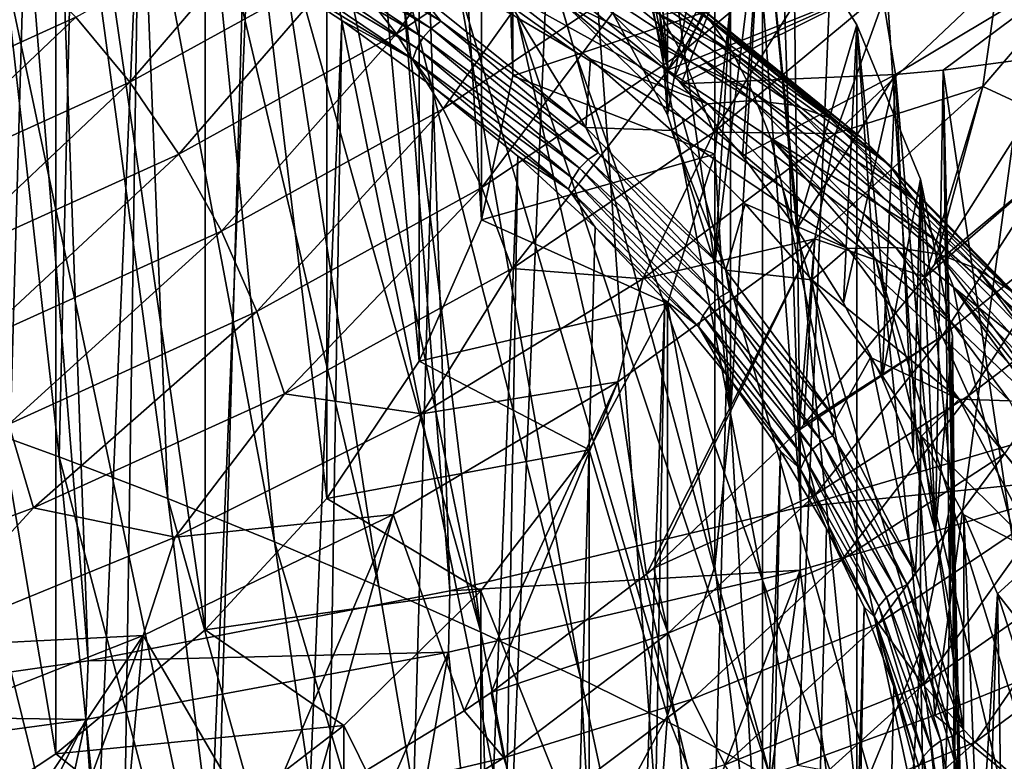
# Model space of a CAD drawing. Header units: metres. Extents: x -109 to 109, y -78 to 121.
# Tile 1038 of 1056: x 85.66 to 89.8, y -11.5 to -8.38. Entities that reach past the tile are written whole.
import ezdxf

# ---------------------------------------------------------------- set-up
doc = ezdxf.new("R2010")
doc.units = ezdxf.units.M
doc.layers.add('solid_508554_SW0001', color=7, linetype='CONTINUOUS')

msp = doc.modelspace()

# ---------------------------------------------------------------- linework, layer by layer
at = {"layer": 'solid_508554_SW0001'}
for points in [[(90.362732, -10.015727, -17.71703), (89.196869, 26.766157, -36.586704), (89.88591, 27.026291, -36.150749)], [(90.362732, -10.015727, -17.71703), (88.484703, 26.521063, -36.992531), (89.196869, 26.766157, -36.586704)], [(88.945717, -10.432132, -18.437248), (87.751541, 26.291716, -37.367058), (88.484703, 26.521063, -36.992531)], [(90.362732, -10.015727, -17.71703), (88.945717, -10.432132, -18.437248), (88.484703, 26.521063, -36.992531)], [(88.945717, -10.432132, -18.437248), (86.228249, 25.882233, -38.018974), (87.751541, 26.291716, -37.367058)], [(87.468735, -10.78548, -19.036554), (84.637512, 25.541044, -38.537006), (86.228249, 25.882233, -38.018974)], [(88.945717, -10.432132, -18.437248), (87.468735, -10.78548, -19.036554), (86.228249, 25.882233, -38.018974)], [(85.946709, -11.078616, -19.508739), (82.994003, 25.270775, -38.917351), (84.637512, 25.541044, -38.537006)], [(87.468735, -10.78548, -19.036554), (85.946709, -11.078616, -19.508739), (84.637512, 25.541044, -38.537006)], [(85.946709, -11.078616, -19.508739), (84.380135, -11.303519, -19.861017), (82.994003, 25.270775, -38.917351)], [(87.733498, -8.618368, 4.272549), (87.733498, -3.76863, 1.472542), (87.601799, -4.374115, 0.42381)], [(87.733498, -8.00932, 5.327451), (87.733498, -3.76863, 1.472542), (87.733498, -8.618368, 4.272549)], [(87.601799, -9.223849, 3.223825), (87.601799, -4.374115, 0.42381), (87.339943, -4.968932, -0.606443)], [(87.733498, -8.618368, 4.272549), (87.601799, -4.374115, 0.42381), (87.601799, -9.223849, 3.223825)], [(87.339943, -9.818671, 2.193563), (87.339943, -4.968932, -0.606443), (86.951004, -5.546107, -1.60614)], [(87.601799, -9.223849, 3.223825), (87.339943, -4.968932, -0.606443), (87.339943, -9.818671, 2.193563)], [(86.950996, -10.395864, 1.193836), (86.951004, -5.546107, -1.60614), (86.439529, -6.098874, -2.56356)], [(87.339943, -9.818671, 2.193563), (86.951004, -5.546107, -1.60614), (86.950996, -10.395864, 1.193836)], [(89.509636, -11.307699, -12.922937), (90.289253, -5.574154, -15.966298), (89.159821, -6.011379, -16.723593)], [(89.509636, -11.307699, -12.922937), (90.06501, -11.083318, -12.530586), (90.289253, -5.574154, -15.966298)], [(88.933228, -11.517775, -13.2921), (89.159821, -6.011379, -16.723593), (87.951691, -6.392482, -17.383682)], [(88.933228, -11.517775, -13.2921), (89.509636, -11.307699, -12.922937), (89.159821, -6.011379, -16.723593)], [(86.439507, -10.948645, 0.236391), (86.439529, -6.098874, -2.56356), (85.811531, -6.620752, -3.467479)], [(86.950996, -10.395864, 1.193836), (86.439529, -6.098874, -2.56356), (86.439507, -10.948645, 0.236391)], [(87.72242, -11.893167, -13.957687), (87.951691, -6.392482, -17.383682), (86.675911, -6.713969, -17.940514)], [(87.72242, -11.893167, -13.957687), (88.336937, -11.713114, -13.637341), (87.951691, -6.392482, -17.383682)], [(88.336937, -11.713114, -13.637341), (88.933228, -11.517775, -13.2921), (87.951691, -6.392482, -17.383682)], [(85.811493, -11.470529, -0.667538), (85.811531, -6.620752, -3.467479), (85.074364, -7.105623, -4.3073)], [(86.439507, -10.948645, 0.236391), (85.811531, -6.620752, -3.467479), (85.811493, -11.470529, -0.667538)], [(86.449493, -12.204841, -14.518901), (86.675911, -6.713969, -17.940514), (85.344147, -6.972883, -18.388968)], [(86.449493, -12.204841, -14.518901), (87.72242, -11.893167, -13.957687), (86.675911, -6.713969, -17.940514)], [(85.121147, -12.45188, -14.973509), (86.449493, -12.204841, -14.518901), (85.344147, -6.972883, -18.388968)], [(88.055305, -8.168576, 9.051612), (88.384468, -7.050728, 6.987781), (88.384468, -8.782779, 7.987781)], [(88.384468, -8.782779, 7.987781), (88.384468, -7.050728, 6.987781), (88.583435, -7.678792, 5.899942)], [(85.811493, -11.470529, -0.667538), (85.074364, -7.105623, -4.3073), (85.07431, -11.955398, -1.507357)], [(88.055305, -8.168576, 9.051612), (88.384468, -8.782779, 7.987781), (88.261208, -7.161282, 10.796297)], [(88.261208, -7.161282, 10.796297), (88.387718, -8.593019, 11.316454), (88.087631, -8.289738, 11.841753)], [(88.784538, -7.771027, 9.740186), (88.387718, -8.593019, 11.316454), (88.261208, -7.161282, 10.796297)], [(88.583435, -9.410843, 6.899942), (88.784538, -7.771027, 9.740186), (88.261208, -7.161282, 10.796297)], [(88.384468, -8.782779, 7.987781), (88.583435, -9.410843, 6.899942), (88.261208, -7.161282, 10.796297)], [(85.500076, -7.334085, 18.090668), (85.357201, -10.05145, 20.447479), (85.824455, -10.221189, 20.153482)], [(85.887428, -7.484349, 17.830404), (85.500076, -7.334085, 18.090668), (85.824455, -10.221189, 20.153482)], [(84.754463, -40.392738, 33.906487), (85.196434, -7.376012, 15.411067), (85.689995, -7.610198, 15.005445)], [(85.887428, -7.484349, 17.830404), (85.824455, -10.221189, 20.153482), (86.282318, -10.397145, 19.848774)], [(86.171692, -7.601287, 17.627861), (85.887428, -7.484349, 17.830404), (86.282318, -10.397145, 19.848774)], [(84.754463, -40.392738, 33.906487), (85.689995, -7.610198, 15.005445), (86.158371, -7.856979, 14.578008)], [(86.171692, -7.601287, 17.627861), (86.282318, -10.397145, 19.848774), (86.730629, -10.579025, 19.533756)], [(86.450394, -7.721796, 17.419134), (86.171692, -7.601287, 17.627861), (86.730629, -10.579025, 19.533756)], [(87.244255, -8.442574, -5.307348), (87.019188, -8.151221, -5.262272), (87.814705, -7.614906, -4.333348)], [(88.056793, -7.894783, -4.358548), (87.244255, -8.442574, -5.307348), (87.814705, -7.614906, -4.333348)], [(88.443542, -8.522182, -4.294709), (88.26796, -8.199444, -4.345573), (88.98201, -7.603782, -3.313855)], [(89.168243, -7.917633, -3.247598), (88.443542, -8.522182, -4.294709), (88.98201, -7.603782, -3.313855)], [(88.087631, -8.289738, 11.841753), (88.387718, -8.593019, 11.316454), (88.140175, -7.665166, 12.923543)], [(88.387718, -8.593019, 11.316454), (88.242966, -7.894766, 12.525865), (88.140175, -7.665166, 12.923543)], [(88.384468, -8.782779, 7.987781), (88.583435, -7.678792, 5.899942), (88.583435, -9.410843, 6.899942)], [(88.583435, -9.410843, 6.899942), (88.583435, -7.678792, 5.899942), (88.650002, -8.313844, 4.8)], [(86.450394, -7.721796, 17.419134), (86.730629, -10.579025, 19.533756), (87.169632, -10.766415, 19.208908)], [(86.723343, -7.845815, 17.204327), (86.450394, -7.721796, 17.419134), (87.169632, -10.766415, 19.208908)], [(86.964134, -7.785001, 16.816069), (87.753967, -8.375522, 16.286846), (87.995354, -8.515988, 16.04369)], [(86.964134, -7.785001, 16.816069), (87.995354, -8.515988, 16.04369), (87.932831, -8.306682, 15.907511)], [(88.784538, -7.771027, 9.740186), (88.414993, -8.622641, 11.26508), (88.387718, -8.593019, 11.316454)], [(88.784538, -7.771027, 9.740186), (88.441971, -8.652273, 11.213543), (88.414993, -8.622641, 11.26508)], [(88.784538, -7.771027, 9.740186), (88.700386, -8.955366, 10.679235), (88.441971, -8.652273, 11.213543)], [(88.583435, -9.410843, 6.899942), (88.650002, -10.045895, 5.8), (88.784538, -7.771027, 9.740186)], [(88.650002, -10.045895, 5.8), (88.784538, -12.320762, 1.859814), (88.784538, -7.771027, 9.740186)], [(88.784538, -7.771027, 9.740186), (88.928673, -9.262515, 10.127974), (88.700386, -8.955366, 10.679235)], [(89.181816, -8.404135, 8.643612), (88.928673, -9.262515, 10.127974), (88.784538, -7.771027, 9.740186)], [(89.181816, -11.687654, 2.956388), (89.181816, -8.404135, 8.643612), (88.784538, -7.771027, 9.740186)], [(88.784538, -12.320762, 1.859814), (89.181816, -11.687654, 2.956388), (88.784538, -7.771027, 9.740186)], [(85.667511, -40.849262, 33.115765), (84.754463, -40.392738, 33.906487), (86.158371, -7.856979, 14.578008)], [(85.667511, -40.849262, 33.115765), (86.158371, -7.856979, 14.578008), (86.600273, -8.115678, 14.129928)], [(86.624687, -7.903095, 14.157392), (86.661674, -7.871005, 14.17392), (87.430153, -8.389092, 13.276566)], [(87.430153, -8.389092, 13.276566), (86.661674, -7.871005, 14.17392), (87.334198, -8.267719, 13.473566)], [(86.723343, -7.845815, 17.204327), (87.169632, -10.766415, 19.208908), (87.599495, -10.958807, 18.874725)], [(86.990364, -7.973273, 16.983562), (86.723343, -7.845815, 17.204327), (87.599495, -10.958807, 18.874725)], [(86.12236, -8.645967, -6.119197), (85.894707, -8.37264, -6.014125), (86.770309, -7.8896, -5.177475)], [(87.019188, -8.151221, -5.262272), (86.12236, -8.645967, -6.119197), (86.770309, -7.8896, -5.177475)], [(86.592796, -7.943147, 14.150297), (86.624687, -7.903095, 14.157392), (87.390366, -8.419296, 13.263305)], [(87.390366, -8.419296, 13.263305), (86.624687, -7.903095, 14.157392), (87.430153, -8.389092, 13.276566)], [(87.440575, -8.757243, -5.311709), (87.244255, -8.442574, -5.307348), (88.056793, -7.894783, -4.358548)], [(88.26796, -8.199444, -4.345573), (87.440575, -8.757243, -5.311709), (88.056793, -7.894783, -4.358548)], [(88.387718, -8.593019, 11.316454), (88.318687, -8.126889, 12.123815), (88.242966, -7.894766, 12.525865)], [(86.568138, -7.988484, 14.153109), (86.592796, -7.943147, 14.150297), (87.356064, -8.457723, 13.259026)], [(87.356064, -8.457723, 13.259026), (86.592796, -7.943147, 14.150297), (87.390366, -8.419296, 13.263305)], [(87.773712, -7.93848, 15.58524), (88.656601, -8.518351, 14.587869), (88.559753, -8.379763, 14.433423)], [(87.854538, -8.101727, 15.744314), (88.656601, -8.518351, 14.587869), (87.773712, -7.93848, 15.58524)], [(89.168243, -7.917633, -3.247598), (88.579674, -8.855894, -4.207076), (88.443542, -8.522182, -4.294709)], [(89.168243, -7.917633, -3.247598), (89.312645, -8.244453, -3.14803), (88.579674, -8.855894, -4.207076)], [(86.552361, -8.036081, 14.165639), (86.568138, -7.988484, 14.153109), (87.329544, -8.501803, 13.264014)], [(87.329544, -8.501803, 13.264014), (86.568138, -7.988484, 14.153109), (87.356064, -8.457723, 13.259026)], [(87.251259, -8.104095, 16.756971), (86.990364, -7.973273, 16.983562), (87.599495, -10.958807, 18.874725)], [(89.710907, -8.663508, -2.441415), (90.286095, -7.991135, -1.276831), (89.920357, -8.760181, -1.949263)], [(89.775597, -8.212955, -2.386713), (90.286095, -7.991135, -1.276831), (89.710907, -8.663508, -2.441415)], [(87.312576, -8.548595, 13.277938), (86.600273, -8.115678, 14.129928), (86.552361, -8.036081, 14.165639)], [(87.312576, -8.548595, 13.277938), (86.552361, -8.036081, 14.165639), (87.329544, -8.501803, 13.264014)], [(87.733498, -8.00932, 5.327451), (87.733498, -8.618368, 4.272549), (88.650002, -8.313844, 4.8)], [(90.239891, -8.075709, 11.855446), (89.282784, -8.234125, 11.852221), (89.343323, -8.613242, 11.19101)], [(89.543991, -8.594992, 11.180472), (90.239891, -8.075709, 11.855446), (89.343323, -8.613242, 11.19101)], [(89.543991, -8.594992, 11.180472), (90.303658, -8.493752, 11.122022), (90.239891, -8.075709, 11.855446)], [(85.667511, -40.849262, 33.115765), (86.600273, -8.115678, 14.129928), (87.014488, -8.385587, 13.662433)], [(87.312576, -8.548595, 13.277938), (87.014488, -8.385587, 13.662433), (86.600273, -8.115678, 14.129928)], [(87.251259, -8.104095, 16.756971), (87.599495, -10.958807, 18.874725), (88.020226, -11.155546, 18.531723)], [(87.505852, -8.238204, 16.524689), (87.251259, -8.104095, 16.756971), (88.020226, -11.155546, 18.531723)], [(87.854538, -8.101727, 15.744314), (88.742325, -8.685828, 14.739717), (88.656601, -8.518351, 14.587869)], [(87.928497, -8.294032, 15.898321), (88.742325, -8.685828, 14.739717), (87.854538, -8.101727, 15.744314)], [(85.894707, -8.37264, -6.014125), (84.928627, -8.810442, -6.77242), (85.650284, -8.133941, -5.869705)], [(86.328247, -8.947905, -6.182608), (86.12236, -8.645967, -6.119197), (87.019188, -8.151221, -5.262272)], [(87.244255, -8.442574, -5.307348), (86.328247, -8.947905, -6.182608), (87.019188, -8.151221, -5.262272)], [(87.845352, -8.160613, 13.677484), (88.5522, -8.736725, 12.682305), (87.687424, -8.257476, 13.491309)], [(88.024551, -8.137119, 13.821754), (88.744225, -8.722638, 12.810323), (87.845352, -8.160613, 13.677484)], [(88.744225, -8.722638, 12.810323), (88.5522, -8.736725, 12.682305), (87.845352, -8.160613, 13.677484)], [(88.915268, -8.742506, 12.944874), (88.744225, -8.722638, 12.810323), (88.024551, -8.137119, 13.821754)], [(88.183975, -8.148583, 13.97082), (88.915268, -8.742506, 12.944874), (88.024551, -8.137119, 13.821754)], [(89.066841, -8.795071, 13.084549), (88.915268, -8.742506, 12.944874), (88.183975, -8.148583, 13.97082)], [(88.325226, -8.1937, 14.12336), (89.066841, -8.795071, 13.084549), (88.183975, -8.148583, 13.97082)], [(88.387718, -8.593019, 11.316454), (88.366989, -8.360124, 11.719842), (88.318687, -8.126889, 12.123815)], [(87.603813, -9.088305, -5.275261), (87.440575, -8.757243, -5.311709), (88.26796, -8.199444, -4.345573)], [(88.443542, -8.522182, -4.294709), (87.603813, -9.088305, -5.275261), (88.26796, -8.199444, -4.345573)], [(89.200447, -8.879079, 13.22794), (89.066841, -8.795071, 13.084549), (88.325226, -8.1937, 14.12336)], [(88.449913, -8.271169, 14.278048), (89.200447, -8.879079, 13.22794), (88.325226, -8.1937, 14.12336)], [(87.505852, -8.238204, 16.524689), (88.020226, -11.155546, 18.531723), (88.429375, -11.357633, 18.178881)], [(87.753967, -8.375522, 16.286846), (87.505852, -8.238204, 16.524689), (88.429375, -11.357633, 18.178881)], [(89.282784, -8.234125, 11.852221), (88.366989, -8.360124, 11.719842), (88.387718, -8.593019, 11.316454)], [(88.414993, -8.622641, 11.26508), (89.282784, -8.234125, 11.852221), (88.387718, -8.593019, 11.316454)], [(88.414993, -8.622641, 11.26508), (88.441971, -8.652273, 11.213543), (89.282784, -8.234125, 11.852221)], [(88.441971, -8.652273, 11.213543), (89.343323, -8.613242, 11.19101), (89.282784, -8.234125, 11.852221)], [(89.775597, -8.212955, -2.386713), (89.710907, -8.663508, -2.441415), (89.091209, -8.861682, -3.51034)], [(89.775597, -8.212955, -2.386713), (89.091209, -8.861682, -3.51034), (89.312645, -8.244453, -3.14803)], [(88.041237, -8.835415, 12.490289), (87.334198, -8.267719, 13.473566), (87.687424, -8.257476, 13.491309)], [(87.430153, -8.389092, 13.276566), (87.334198, -8.267719, 13.473566), (88.041237, -8.835415, 12.490289)], [(88.041237, -8.835415, 12.490289), (87.687424, -8.257476, 13.491309), (88.060402, -8.548942, 12.986475)], [(88.5522, -8.736725, 12.682305), (88.060402, -8.548942, 12.986475), (87.687424, -8.257476, 13.491309)], [(89.317711, -8.993354, 13.373502), (89.200447, -8.879079, 13.22794), (88.449913, -8.271169, 14.278048)], [(88.559753, -8.379763, 14.433423), (89.317711, -8.993354, 13.373502), (88.449913, -8.271169, 14.278048)], [(89.091209, -8.861682, -3.51034), (88.579674, -8.855894, -4.207076), (89.312645, -8.244453, -3.14803)], [(87.733498, -8.618368, 4.272549), (88.583435, -8.948895, 3.700058), (88.650002, -8.313844, 4.8)], [(87.928497, -8.294032, 15.898321), (87.995354, -8.515988, 16.04369), (88.44696, -8.795932, 15.557626)], [(87.932831, -8.306682, 15.907511), (87.995354, -8.515988, 16.04369), (87.928497, -8.294032, 15.898321)], [(87.928497, -8.294032, 15.898321), (88.44696, -8.795932, 15.557626), (88.868477, -9.087852, 15.052193)], [(87.928497, -8.294032, 15.898321), (88.868477, -9.087852, 15.052193), (88.81871, -8.881029, 14.887407)], [(87.928497, -8.294032, 15.898321), (88.81871, -8.881029, 14.887407), (88.742325, -8.685828, 14.739717)], [(88.650002, -10.045895, 5.8), (88.650002, -8.313844, 4.8), (88.583435, -8.948895, 3.700058)], [(88.583435, -9.410843, 6.899942), (88.650002, -8.313844, 4.8), (88.650002, -10.045895, 5.8)], [(85.132874, -9.094378, -6.895868), (84.928627, -8.810442, -6.77242), (85.894707, -8.37264, -6.014125)], [(86.12236, -8.645967, -6.119197), (85.132874, -9.094378, -6.895868), (85.894707, -8.37264, -6.014125)], [(86.480118, -41.351006, 32.246723), (85.667511, -40.849262, 33.115765), (87.014488, -8.385587, 13.662433)], [(86.480118, -41.351006, 32.246723), (87.014488, -8.385587, 13.662433), (87.399879, -8.665964, 13.176805)], [(87.312576, -8.548595, 13.277938), (87.399879, -8.665964, 13.176805), (87.014488, -8.385587, 13.662433)], [(87.390366, -8.419296, 13.263305), (87.430153, -8.389092, 13.276566), (88.093376, -8.942348, 12.318299)], [(88.093376, -8.942348, 12.318299), (87.430153, -8.389092, 13.276566), (88.041237, -8.835415, 12.490289)], [(87.753967, -8.375522, 16.286846), (88.817947, -11.570099, 17.810654), (87.995354, -8.515988, 16.04369)], [(87.753967, -8.375522, 16.286846), (88.429375, -11.357633, 18.178881), (88.817947, -11.570099, 17.810654)], [(88.656601, -8.518351, 14.587869), (89.317711, -8.993354, 13.373502), (88.559753, -8.379763, 14.433423)], [(89.181816, -8.404135, 8.643612), (89.125076, -9.573989, 9.563616), (88.928673, -9.262515, 10.127974)], [(89.181816, -8.404135, 8.643612), (89.288338, -9.889928, 8.989863), (89.125076, -9.573989, 9.563616)], [(89.448944, -9.054079, 7.517875), (89.288338, -9.889928, 8.989863), (89.181816, -8.404135, 8.643612)], [(89.448944, -11.03771, 4.082125), (89.448944, -9.054079, 7.517875), (89.181816, -8.404135, 8.643612)], [(89.181816, -11.687654, 2.956388), (89.448944, -11.03771, 4.082125), (89.181816, -8.404135, 8.643612)], [(86.507828, -9.271808, -6.202961), (86.328247, -8.947905, -6.182608), (87.244255, -8.442574, -5.307348)], [(87.440575, -8.757243, -5.311709), (86.507828, -9.271808, -6.202961), (87.244255, -8.442574, -5.307348)], [(87.356064, -8.457723, 13.259026), (87.390366, -8.419296, 13.263305), (88.05117, -8.970538, 12.308527)], [(88.05117, -8.970538, 12.308527), (87.390366, -8.419296, 13.263305), (88.093376, -8.942348, 12.318299)], [(87.329544, -8.501803, 13.264014), (87.356064, -8.457723, 13.259026), (88.014786, -9.007227, 12.307256)], [(88.014786, -9.007227, 12.307256), (87.356064, -8.457723, 13.259026), (88.05117, -8.970538, 12.308527)], [(87.312576, -8.548595, 13.277938), (87.329544, -8.501803, 13.264014), (87.986656, -9.049966, 12.314569)], [(87.986656, -9.049966, 12.314569), (87.329544, -8.501803, 13.264014), (88.014786, -9.007227, 12.307256)], [(88.443542, -8.522182, -4.294709), (87.730377, -9.428469, -5.198804), (87.603813, -9.088305, -5.275261)], [(88.443542, -8.522182, -4.294709), (88.579674, -8.855894, -4.207076), (87.730377, -9.428469, -5.198804)], [(89.886787, -13.843282, 18.319483), (88.44696, -8.795932, 15.557626), (87.995354, -8.515988, 16.04369)], [(88.817947, -11.570099, 17.810654), (89.886787, -13.843282, 18.319483), (87.995354, -8.515988, 16.04369)], [(88.656601, -8.518351, 14.587869), (89.420349, -9.136814, 13.519532), (89.317711, -8.993354, 13.373502)], [(88.742325, -8.685828, 14.739717), (89.420349, -9.136814, 13.519532), (88.656601, -8.518351, 14.587869)], [(90.30368, -13.723708, 2.063463), (90.303658, -8.493752, 11.122022), (89.543991, -8.594992, 11.180472)], [(87.968658, -9.0959, 12.32998), (87.399879, -8.665964, 13.176805), (87.312576, -8.548595, 13.277938)], [(87.968658, -9.0959, 12.32998), (87.312576, -8.548595, 13.277938), (87.986656, -9.049966, 12.314569)], [(88.041237, -8.835415, 12.490289), (88.060402, -8.548942, 12.986475), (88.401634, -8.84846, 12.467692)], [(88.5522, -8.736725, 12.682305), (88.401634, -8.84846, 12.467692), (88.060402, -8.548942, 12.986475)], [(88.700386, -8.955366, 10.679235), (89.343323, -8.613242, 11.19101), (88.441971, -8.652273, 11.213543)], [(88.700386, -8.955366, 10.679235), (88.928673, -9.262515, 10.127974), (89.343323, -8.613242, 11.19101)], [(88.928673, -9.262515, 10.127974), (89.125076, -9.573989, 9.563616), (89.343323, -8.613242, 11.19101)], [(89.125076, -9.573989, 9.563616), (89.288338, -9.889928, 8.989863), (89.343323, -8.613242, 11.19101)], [(89.288338, -9.889928, 8.989863), (89.41758, -10.210164, 8.410407), (89.343323, -8.613242, 11.19101)], [(89.512489, -10.534801, 7.827778), (89.543991, -8.594992, 11.180472), (89.343323, -8.613242, 11.19101)], [(89.41758, -10.210164, 8.410407), (89.512489, -10.534801, 7.827778), (89.343323, -8.613242, 11.19101)], [(89.512489, -10.534801, 7.827778), (89.572922, -10.863698, 7.244211), (89.543991, -8.594992, 11.180472)], [(89.669121, -13.811789, 2.114318), (90.30368, -13.723708, 2.063463), (89.543991, -8.594992, 11.180472)], [(89.598892, -11.196751, 6.661147), (89.669121, -13.811789, 2.114318), (89.543991, -8.594992, 11.180472)], [(89.572922, -10.863698, 7.244211), (89.598892, -11.196751, 6.661147), (89.543991, -8.594992, 11.180472)], [(85.317589, -9.40591, -6.975896), (85.132874, -9.094378, -6.895868), (86.12236, -8.645967, -6.119197)], [(86.328247, -8.947905, -6.182608), (85.317589, -9.40591, -6.975896), (86.12236, -8.645967, -6.119197)], [(87.733498, -8.618368, 4.272549), (87.601799, -9.223849, 3.223825), (88.583435, -8.948895, 3.700058)], [(86.480118, -41.351006, 32.246723), (87.399879, -8.665964, 13.176805), (87.755402, -8.956042, 12.674375)], [(87.968658, -9.0959, 12.32998), (87.755402, -8.956042, 12.674375), (87.399879, -8.665964, 13.176805)], [(88.742325, -8.685828, 14.739717), (89.510078, -9.308401, 13.66428), (89.420349, -9.136814, 13.519532)], [(88.81871, -8.881029, 14.887407), (89.510078, -9.308401, 13.66428), (88.742325, -8.685828, 14.739717)], [(89.005074, -9.303856, -3.55053), (89.710907, -8.663508, -2.441415), (89.469345, -9.465663, -2.650543)], [(89.091209, -8.861682, -3.51034), (89.710907, -8.663508, -2.441415), (89.005074, -9.303856, -3.55053)], [(89.710907, -8.663508, -2.441415), (89.508316, -9.411779, -2.594111), (89.469345, -9.465663, -2.650543)], [(89.710907, -8.663508, -2.441415), (89.920357, -8.760181, -1.949263), (89.508316, -9.411779, -2.594111)], [(88.5522, -8.736725, 12.682305), (89.142883, -9.344753, 11.631919), (88.401634, -8.84846, 12.467692)], [(88.744225, -8.722638, 12.810323), (89.345772, -9.340671, 11.74265), (88.5522, -8.736725, 12.682305)], [(89.345772, -9.340671, 11.74265), (89.142883, -9.344753, 11.631919), (88.5522, -8.736725, 12.682305)], [(89.526688, -9.369485, 11.861746), (89.345772, -9.340671, 11.74265), (88.744225, -8.722638, 12.810323)], [(88.915268, -8.742506, 12.944874), (89.526688, -9.369485, 11.861746), (88.744225, -8.722638, 12.810323)], [(86.657143, -9.610546, -6.179811), (86.507828, -9.271808, -6.202961), (87.440575, -8.757243, -5.311709)], [(87.603813, -9.088305, -5.275261), (86.657143, -9.610546, -6.179811), (87.440575, -8.757243, -5.311709)], [(89.687012, -9.42998, 11.987721), (89.526688, -9.369485, 11.861746), (88.915268, -8.742506, 12.944874)], [(89.066841, -8.795071, 13.084549), (89.687012, -9.42998, 11.987721), (88.915268, -8.742506, 12.944874)], [(89.99884, -9.002742, -1.7561), (89.508316, -9.411779, -2.594111), (89.920357, -8.760181, -1.949263)], [(89.886787, -13.843282, 18.319483), (88.868477, -9.087852, 15.052193), (88.44696, -8.795932, 15.557626)], [(89.828194, -9.520944, 12.119097), (89.687012, -9.42998, 11.987721), (89.066841, -8.795071, 13.084549)], [(89.200447, -8.879079, 13.22794), (89.828194, -9.520944, 12.119097), (89.066841, -8.795071, 13.084549)], [(88.280426, -9.472911, -4.569018), (87.730377, -9.428469, -5.198804), (88.579674, -8.855894, -4.207076)], [(88.629532, -9.435764, 11.450453), (88.041237, -8.835415, 12.490289), (88.401634, -8.84846, 12.467692)], [(88.093376, -8.942348, 12.318299), (88.041237, -8.835415, 12.490289), (88.629532, -9.435764, 11.450453)], [(89.091209, -8.861682, -3.51034), (88.280426, -9.472911, -4.569018), (88.579674, -8.855894, -4.207076)], [(89.091209, -8.861682, -3.51034), (89.005074, -9.303856, -3.55053), (88.280426, -9.472911, -4.569018)], [(88.629532, -9.435764, 11.450453), (88.401634, -8.84846, 12.467692), (88.711525, -9.156843, 11.933558)], [(89.142883, -9.344753, 11.631919), (88.711525, -9.156843, 11.933558), (88.401634, -8.84846, 12.467692)], [(88.81871, -8.881029, 14.887407), (88.868477, -9.087852, 15.052193), (89.261353, -9.389438, 14.530054)], [(88.81871, -8.881029, 14.887407), (89.261353, -9.389438, 14.530054), (89.624687, -9.69995, 13.992459)], [(88.81871, -8.881029, 14.887407), (89.624687, -9.69995, 13.992459), (89.588562, -9.507, 13.8061)], [(88.81871, -8.881029, 14.887407), (89.588562, -9.507, 13.8061), (89.510078, -9.308401, 13.66428)], [(89.951714, -9.641242, 12.254254), (89.828194, -9.520944, 12.119097), (89.200447, -8.879079, 13.22794)], [(89.317711, -8.993354, 13.373502), (89.951714, -9.641242, 12.254254), (89.200447, -8.879079, 13.22794)], [(85.478699, -9.738182, -7.010745), (85.317589, -9.40591, -6.975896), (86.328247, -8.947905, -6.182608)], [(86.507828, -9.271808, -6.202961), (85.478699, -9.738182, -7.010745), (86.328247, -8.947905, -6.182608)], [(88.05117, -8.970538, 12.308527), (88.093376, -8.942348, 12.318299), (88.644936, -9.525442, 11.308351)], [(88.644936, -9.525442, 11.308351), (88.093376, -8.942348, 12.318299), (88.629532, -9.435764, 11.450453)], [(87.18338, -41.892471, 31.30888), (86.480118, -41.351006, 32.246723), (87.755402, -8.956042, 12.674375)], [(87.18338, -41.892471, 31.30888), (87.755402, -8.956042, 12.674375), (88.08007, -9.255026, 12.156519)], [(87.601799, -9.223849, 3.223825), (88.384468, -9.57696, 2.612219), (88.583435, -8.948895, 3.700058)], [(87.968658, -9.0959, 12.32998), (88.08007, -9.255026, 12.156519), (87.755402, -8.956042, 12.674375)], [(88.014786, -9.007227, 12.307256), (88.05117, -8.970538, 12.308527), (88.600723, -9.551509, 11.302255)], [(88.600723, -9.551509, 11.302255), (88.05117, -8.970538, 12.308527), (88.644936, -9.525442, 11.308351)], [(88.583435, -10.680946, 4.700058), (88.583435, -8.948895, 3.700058), (88.384468, -9.57696, 2.612219)], [(88.650002, -10.045895, 5.8), (88.583435, -8.948895, 3.700058), (88.583435, -10.680946, 4.700058)], [(87.986656, -9.049966, 12.314569), (88.014786, -9.007227, 12.307256), (88.562614, -9.586369, 11.304152)], [(88.562614, -9.586369, 11.304152), (88.014786, -9.007227, 12.307256), (88.600723, -9.551509, 11.302255)], [(89.420349, -9.136814, 13.519532), (89.951714, -9.641242, 12.254254), (89.317711, -8.993354, 13.373502)], [(89.99884, -9.002742, -1.7561), (89.469345, -9.465663, -2.650543), (89.508316, -9.411779, -2.594111)], [(89.540176, -9.713679, -2.478739), (89.469345, -9.465663, -2.650543), (89.99884, -9.002742, -1.7561)], [(89.540176, -9.713679, -2.478739), (89.99884, -9.002742, -1.7561), (90.122757, -9.244711, -1.586607)], [(87.968658, -9.0959, 12.32998), (87.986656, -9.049966, 12.314569), (88.53315, -9.627693, 11.313916)], [(88.53315, -9.627693, 11.313916), (87.986656, -9.049966, 12.314569), (88.562614, -9.586369, 11.304152)], [(89.448944, -9.054079, 7.517875), (89.41758, -10.210164, 8.410407), (89.288338, -9.889928, 8.989863)], [(89.448944, -9.054079, 7.517875), (89.512489, -10.534801, 7.827778), (89.41758, -10.210164, 8.410407)], [(89.583183, -9.71416, 6.374582), (89.512489, -10.534801, 7.827778), (89.448944, -9.054079, 7.517875)], [(89.583183, -10.377629, 5.225418), (89.583183, -9.71416, 6.374582), (89.448944, -9.054079, 7.517875)], [(89.448944, -11.03771, 4.082125), (89.583183, -10.377629, 5.225418), (89.448944, -9.054079, 7.517875)], [(87.603813, -9.088305, -5.275261), (86.772919, -9.956663, -6.113664), (86.657143, -9.610546, -6.179811)], [(87.603813, -9.088305, -5.275261), (87.730377, -9.428469, -5.198804), (86.772919, -9.956663, -6.113664)], [(88.51429, -9.672721, 11.330895), (88.08007, -9.255026, 12.156519), (87.968658, -9.0959, 12.32998)], [(88.51429, -9.672721, 11.330895), (87.968658, -9.0959, 12.32998), (88.53315, -9.627693, 11.313916)], [(90.405846, -14.208912, 17.686504), (89.261353, -9.389438, 14.530054), (88.868477, -9.087852, 15.052193)], [(89.886787, -13.843282, 18.319483), (90.405846, -14.208912, 17.686504), (88.868477, -9.087852, 15.052193)], [(89.420349, -9.136814, 13.519532), (90.059158, -9.789831, 12.391423), (89.951714, -9.641242, 12.254254)], [(89.510078, -9.308401, 13.66428), (90.059158, -9.789831, 12.391423), (89.420349, -9.136814, 13.519532)], [(88.629532, -9.435764, 11.450453), (88.711525, -9.156843, 11.933558), (88.991135, -9.476194, 11.380425)], [(89.142883, -9.344753, 11.631919), (88.991135, -9.476194, 11.380425), (88.711525, -9.156843, 11.933558)], [(87.601799, -9.223849, 3.223825), (87.339943, -9.818671, 2.193563), (88.384468, -9.57696, 2.612219)], [(85.612663, -10.083879, -6.999646), (85.478699, -9.738182, -7.010745), (86.507828, -9.271808, -6.202961)], [(86.657143, -9.610546, -6.179811), (85.612663, -10.083879, -6.999646), (86.507828, -9.271808, -6.202961)], [(87.18338, -41.892471, 31.30888), (88.08007, -9.255026, 12.156519), (88.373001, -9.562097, 11.624658)], [(88.51429, -9.672721, 11.330895), (88.373001, -9.562097, 11.624658), (88.08007, -9.255026, 12.156519)], [(89.652473, -9.963024, -2.331318), (89.540176, -9.713679, -2.478739), (90.122757, -9.244711, -1.586607)], [(89.652473, -9.963024, -2.331318), (90.122757, -9.244711, -1.586607), (90.288033, -9.480949, -1.446938)], [(88.175446, -9.906001, -4.593475), (89.005074, -9.303856, -3.55053), (88.296799, -10.715193, -4.100101)], [(88.280426, -9.472911, -4.569018), (89.005074, -9.303856, -3.55053), (88.175446, -9.906001, -4.593475)], [(89.005074, -9.303856, -3.55053), (88.326385, -10.690106, -4.068211), (88.296799, -10.715193, -4.100101)], [(89.005074, -9.303856, -3.55053), (88.936554, -10.10842, -3.361846), (88.326385, -10.690106, -4.068211)], [(89.005074, -9.303856, -3.55053), (88.958122, -10.085261, -3.334975), (88.936554, -10.10842, -3.361846)], [(89.005074, -9.303856, -3.55053), (89.469345, -9.465663, -2.650543), (88.958122, -10.085261, -3.334975)], [(89.510078, -9.308401, 13.66428), (90.152115, -9.965695, 12.528783), (90.059158, -9.789831, 12.391423)], [(89.588562, -9.507, 13.8061), (90.152115, -9.965695, 12.528783), (89.510078, -9.308401, 13.66428)], [(89.142883, -9.344753, 11.631919), (89.611717, -9.978837, 10.536446), (88.991135, -9.476194, 11.380425)], [(89.345772, -9.340671, 11.74265), (89.823402, -9.985254, 10.629035), (89.142883, -9.344753, 11.631919)], [(89.823402, -9.985254, 10.629035), (89.611717, -9.978837, 10.536446), (89.142883, -9.344753, 11.631919)], [(90.012321, -10.023467, 10.731894), (89.823402, -9.985254, 10.629035), (89.345772, -9.340671, 11.74265)], [(89.526688, -9.369485, 11.861746), (90.012321, -10.023467, 10.731894), (89.345772, -9.340671, 11.74265)], [(90.872063, -14.589492, 17.027548), (89.624687, -9.69995, 13.992459), (89.261353, -9.389438, 14.530054)], [(90.405846, -14.208912, 17.686504), (90.872063, -14.589492, 17.027548), (89.261353, -9.389438, 14.530054)], [(90.179771, -10.092294, 10.843476), (90.012321, -10.023467, 10.731894), (89.526688, -9.369485, 11.861746)], [(89.687012, -9.42998, 11.987721), (90.179771, -10.092294, 10.843476), (89.526688, -9.369485, 11.861746)], [(87.351387, -10.040505, -5.552121), (86.772919, -9.956663, -6.113664), (87.730377, -9.428469, -5.198804)], [(88.280426, -9.472911, -4.569018), (87.351387, -10.040505, -5.552121), (87.730377, -9.428469, -5.198804)], [(89.093292, -10.062771, 10.364445), (88.629532, -9.435764, 11.450453), (88.991135, -9.476194, 11.380425)], [(88.644936, -9.525442, 11.308351), (88.629532, -9.435764, 11.450453), (89.093292, -10.062771, 10.364445)], [(90.327072, -10.190558, 10.962239), (90.179771, -10.092294, 10.843476), (89.687012, -9.42998, 11.987721)], [(89.828194, -9.520944, 12.119097), (90.327072, -10.190558, 10.962239), (89.687012, -9.42998, 11.987721)], [(88.280426, -9.472911, -4.569018), (88.175446, -9.906001, -4.593475), (87.351387, -10.040505, -5.552121)], [(89.540176, -9.713679, -2.478739), (88.958122, -10.085261, -3.334975), (89.469345, -9.465663, -2.650543)], [(89.093292, -10.062771, 10.364445), (88.991135, -9.476194, 11.380425), (89.238815, -9.803232, 10.81398)], [(89.611717, -9.978837, 10.536446), (89.238815, -9.803232, 10.81398), (88.991135, -9.476194, 11.380425)], [(89.802597, -10.208208, -2.213573), (89.652473, -9.963024, -2.331318), (90.288033, -9.480949, -1.446938)], [(88.600723, -9.551509, 11.302255), (88.644936, -9.525442, 11.308351), (89.079544, -10.13276, 10.256445)], [(89.079544, -10.13276, 10.256445), (88.644936, -9.525442, 11.308351), (89.093292, -10.062771, 10.364445)], [(89.588562, -9.507, 13.8061), (89.624687, -9.69995, 13.992459), (89.957672, -10.018629, 13.440704)], [(89.588562, -9.507, 13.8061), (89.957672, -10.018629, 13.440704), (90.259567, -10.344704, 12.876108)], [(89.588562, -9.507, 13.8061), (90.259567, -10.344704, 12.876108), (90.232117, -10.167756, 12.66462)], [(89.588562, -9.507, 13.8061), (90.232117, -10.167756, 12.66462), (90.152115, -9.965695, 12.528783)], [(87.769592, -42.467724, 30.312511), (87.18338, -41.892471, 31.30888), (88.373001, -9.562097, 11.624658)], [(87.769592, -42.467724, 30.312511), (88.373001, -9.562097, 11.624658), (88.633392, -9.876411, 11.080249)], [(88.51429, -9.672721, 11.330895), (88.633392, -9.876411, 11.080249), (88.373001, -9.562097, 11.624658)], [(88.562614, -9.586369, 11.304152), (88.600723, -9.551509, 11.302255), (89.033745, -10.156616, 10.254179)], [(89.033745, -10.156616, 10.254179), (88.600723, -9.551509, 11.302255), (89.079544, -10.13276, 10.256445)], [(86.657143, -9.610546, -6.179811), (85.71653, -10.43539, -6.942845), (85.612663, -10.083879, -6.999646)], [(86.657143, -9.610546, -6.179811), (86.772919, -9.956663, -6.113664), (85.71653, -10.43539, -6.942845)], [(87.339943, -9.818671, 2.193563), (88.055305, -10.191163, 1.548388), (88.384468, -9.57696, 2.612219)], [(88.384468, -11.309011, 3.612219), (88.384468, -9.57696, 2.612219), (88.055305, -10.191163, 1.548388)], [(88.583435, -10.680946, 4.700058), (88.384468, -9.57696, 2.612219), (88.384468, -11.309011, 3.612219)], [(88.53315, -9.627693, 11.313916), (88.562614, -9.586369, 11.304152), (88.99427, -10.18957, 10.259377)], [(88.99427, -10.18957, 10.259377), (88.562614, -9.586369, 11.304152), (89.033745, -10.156616, 10.254179)], [(88.51429, -9.672721, 11.330895), (88.53315, -9.627693, 11.313916), (88.963753, -10.229421, 10.271693)], [(88.963753, -10.229421, 10.271693), (88.53315, -9.627693, 11.313916), (88.99427, -10.18957, 10.259377)], [(88.944221, -10.273506, 10.290305), (88.633392, -9.876411, 11.080249), (88.51429, -9.672721, 11.330895)], [(88.944221, -10.273506, 10.290305), (88.51429, -9.672721, 11.330895), (88.963753, -10.229421, 10.271693)], [(89.540176, -9.713679, -2.478739), (88.936554, -10.10842, -3.361846), (88.958122, -10.085261, -3.334975)], [(89.006577, -10.379113, -3.195638), (88.936554, -10.10842, -3.361846), (89.540176, -9.713679, -2.478739)], [(89.006577, -10.379113, -3.195638), (89.540176, -9.713679, -2.478739), (89.652473, -9.963024, -2.331318)], [(89.583183, -9.71416, 6.374582), (89.572922, -10.863698, 7.244211), (89.512489, -10.534801, 7.827778)], [(89.583183, -9.71416, 6.374582), (89.598892, -11.196751, 6.661147), (89.572922, -10.863698, 7.244211)], [(89.583183, -10.377629, 5.225418), (89.598892, -11.196751, 6.661147), (89.583183, -9.71416, 6.374582)], [(90.872063, -14.589492, 17.027548), (89.957672, -10.018629, 13.440704), (89.624687, -9.69995, 13.992459)], [(89.428001, -10.710561, 9.242441), (89.093292, -10.062771, 10.364445), (89.238815, -9.803232, 10.81398)], [(89.428001, -10.710561, 9.242441), (89.238815, -9.803232, 10.81398), (89.452644, -10.134098, 10.240903)], [(89.611717, -9.978837, 10.536446), (89.452644, -10.134098, 10.240903), (89.238815, -9.803232, 10.81398)], [(87.339943, -9.818671, 2.193563), (86.950996, -10.395864, 1.193836), (88.055305, -10.191163, 1.548388)], [(87.769592, -42.467724, 30.312511), (88.633392, -9.876411, 11.080249), (88.860519, -10.197109, 10.524784)], [(88.944221, -10.273506, 10.290305), (88.860519, -10.197109, 10.524784), (88.633392, -9.876411, 11.080249)], [(87.22998, -10.4641, -5.560131), (88.175446, -9.906001, -4.593475), (87.528755, -11.289889, -4.865289)], [(87.351387, -10.040505, -5.552121), (88.175446, -9.906001, -4.593475), (87.22998, -10.4641, -5.560131)], [(88.175446, -9.906001, -4.593475), (87.643127, -11.212577, -4.758365), (87.528755, -11.289889, -4.865289)], [(88.175446, -9.906001, -4.593475), (88.296799, -10.715193, -4.100101), (87.643127, -11.212577, -4.758365)], [(86.313423, -10.558768, -6.449779), (85.71653, -10.43539, -6.942845), (86.772919, -9.956663, -6.113664)], [(87.351387, -10.040505, -5.552121), (86.313423, -10.558768, -6.449779), (86.772919, -9.956663, -6.113664)], [(89.119644, -10.652901, -3.060169), (89.006577, -10.379113, -3.195638), (89.652473, -9.963024, -2.331318)], [(89.119644, -10.652901, -3.060169), (89.652473, -9.963024, -2.331318), (89.802597, -10.208208, -2.213573)], [(89.611717, -9.978837, 10.536446), (89.95417, -10.632865, 9.406446), (89.452644, -10.134098, 10.240903)], [(90.172501, -10.65017, 9.480222), (89.95417, -10.632865, 9.406446), (89.611717, -9.978837, 10.536446)], [(89.823402, -9.985254, 10.629035), (90.172501, -10.65017, 9.480222), (89.611717, -9.978837, 10.536446)], [(90.362732, -10.015727, -17.71703), (90.361641, -10.286923, -17.563318), (88.945717, -10.432132, -18.437248)], [(85.357201, -10.05145, 20.447479), (85.587891, -12.963353, 22.578859), (86.123833, -13.158044, 22.241646)], [(85.824455, -10.221189, 20.153482), (85.357201, -10.05145, 20.447479), (86.123833, -13.158044, 22.241646)], [(87.351387, -10.040505, -5.552121), (87.22998, -10.4641, -5.560131), (86.313423, -10.558768, -6.449779)], [(88.650002, -10.045895, 5.8), (88.583435, -10.680946, 4.700058), (88.784538, -12.320762, 1.859814)], [(89.079544, -10.13276, 10.256445), (89.093292, -10.062771, 10.364445), (89.428001, -10.710561, 9.242441)], [(85.612663, -10.083879, -6.999646), (85.71653, -10.43539, -6.942845), (84.571381, -10.860042, -7.678361)], [(89.006577, -10.379113, -3.195638), (88.326385, -10.690106, -4.068211), (88.936554, -10.10842, -3.361846)], [(89.033745, -10.156616, 10.254179), (89.079544, -10.13276, 10.256445), (89.392998, -10.758452, 9.172713)], [(89.392998, -10.758452, 9.172713), (89.079544, -10.13276, 10.256445), (89.428001, -10.710561, 9.242441)], [(89.629585, -11.370974, 8.098572), (89.428001, -10.710561, 9.242441), (89.452644, -10.134098, 10.240903)], [(89.629585, -11.370974, 8.098572), (89.452644, -10.134098, 10.240903), (89.630722, -10.465016, 9.667735)], [(89.95417, -10.632865, 9.406446), (89.630722, -10.465016, 9.667735), (89.452644, -10.134098, 10.240903)], [(86.950996, -10.395864, 1.193836), (87.599556, -10.784788, 0.5202), (88.055305, -10.191163, 1.548388)], [(88.055305, -11.923214, 2.548388), (88.055305, -10.191163, 1.548388), (87.599556, -10.784788, 0.5202)], [(88.384468, -11.309011, 3.612219), (88.055305, -10.191163, 1.548388), (88.055305, -11.923214, 2.548388)], [(88.963753, -10.229421, 10.271693), (88.99427, -10.18957, 10.259377), (89.305603, -10.811022, 9.182991)], [(88.99427, -10.18957, 10.259377), (89.033745, -10.156616, 10.254179), (89.346062, -10.780031, 9.174392)], [(89.305603, -10.811022, 9.182991), (88.99427, -10.18957, 10.259377), (89.346062, -10.780031, 9.174392)], [(89.346062, -10.780031, 9.174392), (89.033745, -10.156616, 10.254179), (89.392998, -10.758452, 9.172713)], [(85.824455, -10.221189, 20.153482), (86.123833, -13.158044, 22.241646), (86.650658, -13.358803, 21.894129)], [(86.282318, -10.397145, 19.848774), (85.824455, -10.221189, 20.153482), (86.650658, -13.358803, 21.894129)], [(88.23233, -43.070461, 29.268536), (87.769592, -42.467724, 30.312511), (88.860519, -10.197109, 10.524784)], [(88.23233, -43.070461, 29.268536), (88.860519, -10.197109, 10.524784), (89.053772, -10.523311, 9.959786)], [(88.944221, -10.273506, 10.290305), (89.053772, -10.523311, 9.959786), (88.860519, -10.197109, 10.524784)], [(88.944221, -10.273506, 10.290305), (88.963753, -10.229421, 10.271693), (89.274323, -10.849354, 9.197937)], [(89.274323, -10.849354, 9.197937), (88.963753, -10.229421, 10.271693), (89.305603, -10.811022, 9.182991)], [(89.272339, -10.922504, -2.959709), (89.119644, -10.652901, -3.060169), (89.802597, -10.208208, -2.213573)], [(89.272339, -10.922504, -2.959709), (89.802597, -10.208208, -2.213573), (89.986931, -10.443315, -2.128343)], [(89.254303, -10.892467, 9.218232), (89.053772, -10.523311, 9.959786), (88.944221, -10.273506, 10.290305)], [(89.254303, -10.892467, 9.218232), (88.944221, -10.273506, 10.290305), (89.274323, -10.849354, 9.197937)], [(89.295525, -13.413398, -16.293121), (88.942909, -10.697339, -18.287739), (90.361641, -10.286923, -17.563318)], [(88.945717, -10.432132, -18.437248), (90.361641, -10.286923, -17.563318), (88.942909, -10.697339, -18.287739)], [(90.042122, -13.195526, -15.903348), (89.295525, -13.413398, -16.293121), (90.361641, -10.286923, -17.563318)], [(86.282318, -10.397145, 19.848774), (86.650658, -13.358803, 21.894129), (87.168358, -13.565237, 21.536785)], [(86.730629, -10.579025, 19.533756), (86.282318, -10.397145, 19.848774), (87.168358, -13.565237, 21.536785)], [(86.950996, -10.395864, 1.193836), (86.439507, -10.948645, 0.236391), (87.599556, -10.784788, 0.5202)], [(88.387512, -10.963343, -3.917222), (88.326385, -10.690106, -4.068211), (89.006577, -10.379113, -3.195638)], [(88.387512, -10.963343, -3.917222), (89.006577, -10.379113, -3.195638), (89.119644, -10.652901, -3.060169)], [(89.448944, -11.03771, 4.082125), (89.547447, -11.873286, 5.501501), (89.583183, -10.377629, 5.225418)], [(89.583183, -10.377629, 5.225418), (89.547447, -11.873286, 5.501501), (89.590401, -11.533491, 6.079937)], [(89.583183, -10.377629, 5.225418), (89.590401, -11.533491, 6.079937), (89.598892, -11.196751, 6.661147)], [(85.176941, -11.022497, -7.252981), (84.571381, -10.860042, -7.678361), (85.71653, -10.43539, -6.942845)], [(86.313423, -10.558768, -6.449779), (85.176941, -11.022497, -7.252981), (85.71653, -10.43539, -6.942845)], [(88.945717, -10.432132, -18.437248), (88.942909, -10.697339, -18.287739), (87.468735, -10.78548, -19.036554)], [(86.17804, -10.972547, -6.440786), (87.22998, -10.4641, -5.560131), (86.662979, -11.800683, -5.608305)], [(86.313423, -10.558768, -6.449779), (87.22998, -10.4641, -5.560131), (86.17804, -10.972547, -6.440786)], [(87.22998, -10.4641, -5.560131), (86.891052, -11.677729, -5.423123), (86.662979, -11.800683, -5.608305)], [(87.22998, -10.4641, -5.560131), (87.528755, -11.289889, -4.865289), (86.891052, -11.677729, -5.423123)], [(89.460625, -11.180774, -2.896925), (89.272339, -10.922504, -2.959709), (89.986931, -10.443315, -2.128343)], [(89.460625, -11.180774, -2.896925), (89.986931, -10.443315, -2.128343), (90.201019, -10.66267, -2.077686)], [(89.696587, -12.035014, 6.948419), (89.629585, -11.370974, 8.098572), (89.630722, -10.465016, 9.667735)], [(89.696587, -12.035014, 6.948419), (89.630722, -10.465016, 9.667735), (89.773048, -10.797549, 9.091772)], [(89.95417, -10.632865, 9.406446), (89.773048, -10.797549, 9.091772), (89.630722, -10.465016, 9.667735)], [(86.313423, -10.558768, -6.449779), (86.17804, -10.972547, -6.440786), (85.176941, -11.022497, -7.252981)], [(88.23233, -43.070461, 29.268536), (89.053772, -10.523311, 9.959786), (89.212608, -10.854122, 9.386804)], [(89.254303, -10.892467, 9.218232), (89.212608, -10.854122, 9.386804), (89.053772, -10.523311, 9.959786)], [(86.730629, -10.579025, 19.533756), (87.168358, -13.565237, 21.536785), (87.67762, -13.776742, 21.170218)], [(87.169632, -10.766415, 19.208908), (86.730629, -10.579025, 19.533756), (87.67762, -13.776742, 21.170218)], [(89.95417, -10.632865, 9.406446), (90.166954, -11.300533, 8.252812), (89.773048, -10.797549, 9.091772)], [(88.583435, -10.680946, 4.700058), (88.384468, -11.309011, 3.612219), (88.784538, -12.320762, 1.859814)], [(88.488251, -11.241134, -3.797987), (88.387512, -10.963343, -3.917222), (89.119644, -10.652901, -3.060169)], [(88.488251, -11.241134, -3.797987), (89.119644, -10.652901, -3.060169), (89.272339, -10.922504, -2.959709)], [(89.679497, -11.420858, -2.87348), (89.460625, -11.180774, -2.896925), (90.201019, -10.66267, -2.077686)], [(89.679497, -11.420858, -2.87348), (90.201019, -10.66267, -2.077686), (90.439697, -10.860983, -2.062825)], [(87.749329, -13.789728, -16.976246), (87.462852, -11.042803, -18.892538), (88.942909, -10.697339, -18.287739)], [(87.468735, -10.78548, -19.036554), (88.942909, -10.697339, -18.287739), (87.462852, -11.042803, -18.892538)], [(88.387512, -10.963343, -3.917222), (87.643127, -11.212577, -4.758365), (88.296799, -10.715193, -4.100101)], [(88.530632, -13.611547, -16.650938), (87.749329, -13.789728, -16.976246), (88.942909, -10.697339, -18.287739)], [(88.387512, -10.963343, -3.917222), (88.296799, -10.715193, -4.100101), (88.326385, -10.690106, -4.068211)], [(89.295525, -13.413398, -16.293121), (88.530632, -13.611547, -16.650938), (88.942909, -10.697339, -18.287739)], [(89.392998, -10.758452, 9.172713), (89.428001, -10.710561, 9.242441), (89.629585, -11.370974, 8.098572)], [(87.599495, -10.958807, 18.874725), (87.169632, -10.766415, 19.208908), (87.67762, -13.776742, 21.170218)], [(89.346062, -10.780031, 9.174392), (89.392998, -10.758452, 9.172713), (89.582291, -11.396495, 8.067593)], [(89.582291, -11.396495, 8.067593), (89.392998, -10.758452, 9.172713), (89.629585, -11.370974, 8.098572)], [(87.468735, -10.78548, -19.036554), (87.462852, -11.042803, -18.892538), (85.946709, -11.078616, -19.508739)], [(86.439507, -10.948645, 0.236391), (87.022202, -11.351345, -0.461106), (87.599556, -10.784788, 0.5202)], [(87.599556, -12.516838, 1.5202), (87.599556, -10.784788, 0.5202), (87.022202, -11.351345, -0.461106)], [(88.055305, -11.923214, 2.548388), (87.599556, -10.784788, 0.5202), (87.599556, -12.516838, 1.5202)], [(89.274323, -10.849354, 9.197937), (89.305603, -10.811022, 9.182991), (89.493607, -11.444738, 8.085361)], [(89.305603, -10.811022, 9.182991), (89.346062, -10.780031, 9.174392), (89.53466, -11.415751, 8.073294)], [(89.493607, -11.444738, 8.085361), (89.305603, -10.811022, 9.182991), (89.53466, -11.415751, 8.073294)], [(89.53466, -11.415751, 8.073294), (89.346062, -10.780031, 9.174392), (89.582291, -11.396495, 8.067593)], [(89.773048, -10.797549, 9.091772), (89.812576, -13.157562, 5.004108), (89.684792, -13.487748, 4.43221)], [(89.696587, -12.035014, 6.948419), (89.773048, -10.797549, 9.091772), (89.684792, -13.487748, 4.43221)], [(89.773048, -10.797549, 9.091772), (89.880638, -11.132899, 8.510928), (89.812576, -13.157562, 5.004108)], [(90.166954, -11.300533, 8.252812), (89.880638, -11.132899, 8.510928), (89.773048, -10.797549, 9.091772)], [(89.254303, -10.892467, 9.218232), (89.274323, -10.849354, 9.197937), (89.461868, -11.481523, 8.102988)], [(89.461868, -11.481523, 8.102988), (89.274323, -10.849354, 9.197937), (89.493607, -11.444738, 8.085361)], [(88.566528, -43.694084, 28.188391), (88.23233, -43.070461, 29.268536), (89.212608, -10.854122, 9.386804)], [(88.566528, -43.694084, 28.188391), (89.212608, -10.854122, 9.386804), (89.336609, -11.188638, 8.807406)], [(89.254303, -10.892467, 9.218232), (89.336609, -11.188638, 8.807406), (89.212608, -10.854122, 9.386804)], [(89.441559, -11.523646, 8.124999), (89.336609, -11.188638, 8.807406), (89.254303, -10.892467, 9.218232)], [(89.441559, -11.523646, 8.124999), (89.254303, -10.892467, 9.218232), (89.461868, -11.481523, 8.102988)], [(89.923157, -11.63639, -2.889997), (89.679497, -11.420858, -2.87348), (90.439697, -10.860983, -2.062825)], [(88.62532, -11.516284, -3.714106), (88.488251, -11.241134, -3.797987), (89.272339, -10.922504, -2.959709)], [(88.62532, -11.516284, -3.714106), (89.272339, -10.922504, -2.959709), (89.460625, -11.180774, -2.896925)], [(85.030518, -11.42608, -7.226329), (86.17804, -10.972547, -6.440786), (85.203362, -12.431773, -6.64653)], [(85.176941, -11.022497, -7.252981), (86.17804, -10.972547, -6.440786), (85.030518, -11.42608, -7.226329)], [(86.17804, -10.972547, -6.440786), (85.711815, -12.239497, -6.311197), (85.203362, -12.431773, -6.64653)], [(86.17804, -10.972547, -6.440786), (86.075722, -12.084648, -6.054661), (85.711815, -12.239497, -6.311197)], [(86.439507, -10.948645, 0.236391), (85.811493, -11.470529, -0.667538), (87.022202, -11.351345, -0.461106)], [(86.17804, -10.972547, -6.440786), (86.662979, -11.800683, -5.608305), (86.075722, -12.084648, -6.054661)], [(87.599495, -10.958807, 18.874725), (87.67762, -13.776742, 21.170218), (88.179039, -13.992413, 20.795002)], [(88.020226, -11.155546, 18.531723), (87.599495, -10.958807, 18.874725), (88.179039, -13.992413, 20.795002)], [(87.695229, -11.487273, -4.620736), (87.643127, -11.212577, -4.758365), (88.387512, -10.963343, -3.917222)], [(87.695229, -11.487273, -4.620736), (88.387512, -10.963343, -3.917222), (88.488251, -11.241134, -3.797987)], [(86.135841, -14.086977, -17.530235), (85.936943, -11.326101, -19.371063), (87.462852, -11.042803, -18.892538)], [(85.946709, -11.078616, -19.508739), (87.462852, -11.042803, -18.892538), (85.936943, -11.326101, -19.371063)], [(86.951248, -13.948199, -17.269333), (86.135841, -14.086977, -17.530235), (87.462852, -11.042803, -18.892538)], [(87.749329, -13.789728, -16.976246), (86.951248, -13.948199, -17.269333), (87.462852, -11.042803, -18.892538)], [(89.181816, -11.687654, 2.956388), (89.35817, -12.55729, 4.356878), (89.448944, -11.03771, 4.082125)], [(89.448944, -11.03771, 4.082125), (89.35817, -12.55729, 4.356878), (89.470032, -12.21504, 4.926843)], [(89.448944, -11.03771, 4.082125), (89.470032, -12.21504, 4.926843), (89.547447, -11.873286, 5.501501)], [(85.946709, -11.078616, -19.508739), (85.936943, -11.326101, -19.371063), (84.380135, -11.303519, -19.861017)], [(90.010086, -11.715895, -12.097145), (90.06501, -11.083318, -12.530586), (89.509636, -11.307699, -12.922937)], [(88.020226, -11.155546, 18.531723), (88.179039, -13.992413, 20.795002), (88.672951, -14.210835, 20.411646)], [(88.429375, -11.357633, 18.178881), (88.020226, -11.155546, 18.531723), (88.672951, -14.210835, 20.411646)], [(88.79525, -11.781812, -3.667706), (88.62532, -11.516284, -3.714106), (89.460625, -11.180774, -2.896925)], [(88.79525, -11.781812, -3.667706), (89.460625, -11.180774, -2.896925), (89.679497, -11.420858, -2.87348)], [(87.695229, -11.487273, -4.620736), (87.528755, -11.289889, -4.865289), (87.643127, -11.212577, -4.758365)], [(88.566528, -43.694084, 28.188391), (89.336609, -11.188638, 8.807406), (89.425423, -11.525939, 8.223184)], [(89.441559, -11.523646, 8.124999), (89.425423, -11.525939, 8.223184), (89.336609, -11.188638, 8.807406)], [(89.598892, -11.196751, 6.661147), (89.590401, -11.533491, 6.079937), (89.669121, -13.811789, 2.114318)], [(87.783943, -11.76837, -4.514828), (87.695229, -11.487273, -4.620736), (88.488251, -11.241134, -3.797987)], [(87.783943, -11.76837, -4.514828), (88.488251, -11.241134, -3.797987), (88.62532, -11.516284, -3.714106)], [(84.380135, -11.303519, -19.861017), (85.936943, -11.326101, -19.371063), (84.368103, -11.538708, -19.729712)], [(87.695229, -11.487273, -4.620736), (86.891052, -11.677729, -5.423123), (87.528755, -11.289889, -4.865289)], [(88.384468, -11.309011, 3.612219), (88.055305, -11.923214, 2.548388), (88.261208, -12.930508, 0.803703)], [(88.384468, -11.309011, 3.612219), (88.261208, -12.930508, 0.803703), (88.784538, -12.320762, 1.859814)], [(90.010086, -11.715895, -12.097145), (89.509636, -11.307699, -12.922937), (88.933228, -11.517775, -13.2921)], [(84.462151, -14.303141, -17.951708), (84.368103, -11.538708, -19.729712), (85.936943, -11.326101, -19.371063)], [(85.304695, -14.205544, -17.758141), (84.462151, -14.303141, -17.951708), (85.936943, -11.326101, -19.371063)], [(86.135841, -14.086977, -17.530235), (85.304695, -14.205544, -17.758141), (85.936943, -11.326101, -19.371063)], [(85.811493, -11.470529, -0.667538), (86.329559, -11.884637, -1.384796), (87.022202, -11.351345, -0.461106)], [(87.022202, -13.083396, 0.538894), (87.022202, -11.351345, -0.461106), (86.329559, -11.884637, -1.384796)], [(87.599556, -12.516838, 1.5202), (87.022202, -11.351345, -0.461106), (87.022202, -13.083396, 0.538894)], [(88.429375, -11.357633, 18.178881), (89.155563, -14.433523, 20.017923), (88.817947, -11.570099, 17.810654)], [(88.429375, -11.357633, 18.178881), (88.672951, -14.210835, 20.411646), (89.155563, -14.433523, 20.017923)], [(89.582291, -11.396495, 8.067593), (89.629585, -11.370974, 8.098572), (89.696587, -12.035014, 6.948419)], [(88.993713, -12.030976, -3.659968), (88.79525, -11.781812, -3.667706), (89.679497, -11.420858, -2.87348)], [(88.993713, -12.030976, -3.659968), (89.679497, -11.420858, -2.87348), (89.923157, -11.63639, -2.889997)], [(89.493607, -11.444738, 8.085361), (89.53466, -11.415751, 8.073294), (89.597733, -12.057652, 6.961489)], [(89.53466, -11.415751, 8.073294), (89.582291, -11.396495, 8.067593), (89.645584, -12.040741, 6.951725)], [(89.597733, -12.057652, 6.961489), (89.53466, -11.415751, 8.073294), (89.645584, -12.040741, 6.951725)], [(89.645584, -12.040741, 6.951725), (89.582291, -11.396495, 8.067593), (89.696587, -12.035014, 6.948419)], [(85.811493, -11.470529, -0.667538), (85.07431, -11.955398, -1.507357), (86.329559, -11.884637, -1.384796)], [(89.461868, -11.481523, 8.102988), (89.493607, -11.444738, 8.085361), (89.55648, -12.084619, 6.977057)], [(89.55648, -12.084619, 6.977057), (89.493607, -11.444738, 8.085361), (89.597733, -12.057652, 6.961489)], [(86.934502, -11.953403, -5.295699), (86.891052, -11.677729, -5.423123), (87.695229, -11.487273, -4.620736)], [(86.934502, -11.953403, -5.295699), (87.695229, -11.487273, -4.620736), (87.783943, -11.76837, -4.514828)], [(89.441559, -11.523646, 8.124999), (89.461868, -11.481523, 8.102988), (89.524582, -12.119839, 6.997392)], [(89.524582, -12.119839, 6.997392), (89.461868, -11.481523, 8.102988), (89.55648, -12.084619, 6.977057)]]:
    msp.add_3dface(points, dxfattribs=at)

doc.saveas('drawing.dxf')
